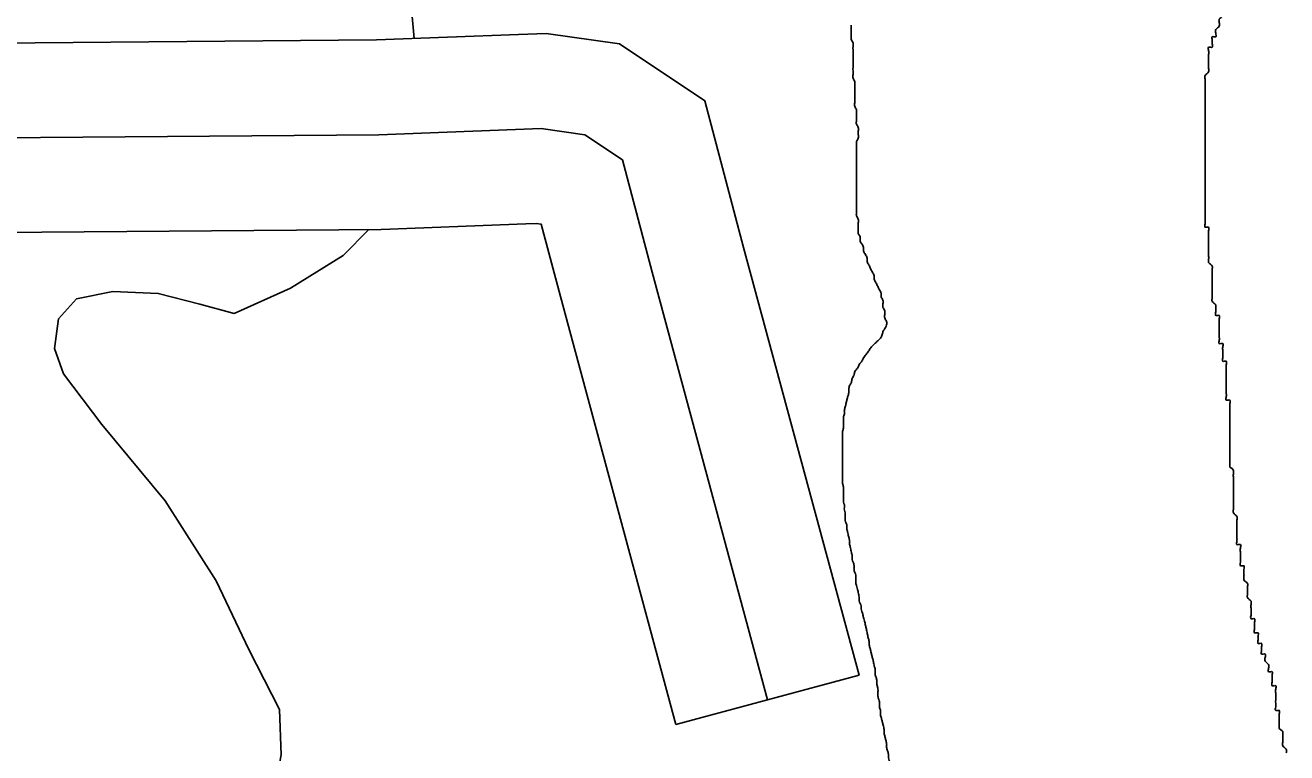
# Model space of a CAD drawing. Extents: x 813775 to 1157140, y 1757555 to 1979907.
# Drawn here: x 1032647 to 1034642, y 1802751 to 1803902 of the extents above; entities that cross this region are included whole.
import ezdxf

# ---------------------------------------------------------------- set-up
doc = ezdxf.new("R2010")
doc.units = 0
for name, color, linetype in [('Level 35', 7, 'Continuous'), ('Level 45', 7, 'Continuous'), ('Level 9', 7, 'Continuous')]:
    doc.layers.add(name, color=color, linetype=linetype)

msp = doc.modelspace()

# ---------------------------------------------------------------- linework, layer by layer
at = {"layer": 'Level 35'}
for points in [[(1033262.4, 1803880.9), (1033256.2, 1803951.3), (1033216.1, 1804074.7), (1033161.6, 1804175.2), (1033064.1, 1804344.6), (1033006.7, 1804453.7)], [(1032693.8, 1803390.5), (1032699.8, 1803437.3), (1032728.5, 1803468.9), (1032785.8, 1803480.4), (1032857.6, 1803477.5), (1032923.5, 1803460.3), (1032978, 1803445.9), (1033066.9, 1803486.1), (1033150.1, 1803537.8), (1033190.8, 1803578.5)], [(1032908.9, 1801778.1), (1032940.4, 1801868.8), (1032972, 1801969.3), (1032974.9, 1802061.2), (1032974.9, 1802196.1), (1032983.5, 1802356.9), (1032992.1, 1802471.7), (1033023.6, 1802589.5), (1033035.1, 1802658.4), (1033052.3, 1802747.4), (1033049.4, 1802819.2), (1033000.7, 1802913.9), (1032949.1, 1803023), (1032868.7, 1803149.3), (1032768.4, 1803269.9), (1032708.1, 1803350.3), (1032693.8, 1803390.5)]]:
    msp.add_lwpolyline(points, dxfattribs=at)
at = {"layer": 'Level 45'}
msp.add_line((1033965.9, 1802873.5), (1033676.2, 1802795.4), dxfattribs=at)
for points in [[(1033427.4, 1803887.2), (1033203, 1803878.6), (1032602.4, 1803873.7), (1032374.8, 1803869.8)], [(1033965.9, 1802873.5), (1033783.3, 1803550), (1033722.1, 1803782.3), (1033587.2, 1803872.3), (1033471, 1803888.9), (1033427.4, 1803887.2)], [(1033591.5, 1803689.1), (1033532.3, 1803728.6), (1033463.2, 1803738.5), (1033206.5, 1803728.6), (1032604.3, 1803723.7), (1031740.5, 1803708.9), (1030575.7, 1803723.7), (1030314, 1803723.7), (1029371.3, 1803743.4), (1028764.2, 1803748.4), (1028186.6, 1803753.3)], [(1033821, 1802834.5), (1033638.4, 1803511.3), (1033591.5, 1803689.1)], [(1033676.2, 1802795.4), (1033493.5, 1803472.7), (1033463.3, 1803587), (1033455.4, 1803588.1), (1033438.9, 1803587.5)], [(1033438.9, 1803587.5), (1033210, 1803578.6), (1032606.2, 1803573.7), (1032379.9, 1803569.8)]]:
    msp.add_lwpolyline(points, dxfattribs=at)
at = {"layer": 'Level 9'}
for points in [[(1034512.9, 1804157.2), (1034518.5, 1804151.6), (1034518.5, 1804146.1), (1034518.5, 1804140.5), (1034524.1, 1804134.9), (1034524.1, 1804129.3), (1034524.1, 1804123.7), (1034529.7, 1804123.7), (1034529.7, 1804118.2), (1034529.7, 1804112.6), (1034535.3, 1804107), (1034535.3, 1804101.4), (1034535.3, 1804095.8), (1034535.3, 1804090.2), (1034540.8, 1804084.7), (1034540.8, 1804079.1), (1034540.8, 1804073.5), (1034540.8, 1804067.9), (1034540.8, 1804062.3), (1034540.8, 1804056.8), (1034540.8, 1804051.2), (1034546.4, 1804045.6), (1034546.4, 1804040), (1034546.4, 1804034.4), (1034546.4, 1804028.8), (1034546.4, 1804023.3), (1034546.4, 1804017.7), (1034546.4, 1804012.1), (1034546.4, 1804006.5), (1034546.4, 1804000.9), (1034546.4, 1803995.4), (1034546.4, 1803989.8), (1034546.4, 1803984.2), (1034546.4, 1803978.6), (1034546.4, 1803973), (1034546.4, 1803967.5), (1034546.4, 1803961.9), (1034546.4, 1803956.3), (1034546.4, 1803950.7), (1034546.4, 1803945.1), (1034546.4, 1803939.5), (1034540.8, 1803939.5), (1034540.8, 1803934), (1034540.8, 1803928.4), (1034540.8, 1803922.8), (1034540.8, 1803917.2), (1034535.3, 1803911.6), (1034535.3, 1803906.1), (1034535.3, 1803900.5), (1034529.7, 1803894.9), (1034529.7, 1803889.3), (1034529.7, 1803883.7), (1034524.1, 1803883.7), (1034524.1, 1803878.1), (1034524.1, 1803872.6), (1034524.1, 1803867), (1034518.5, 1803867), (1034518.5, 1803861.4), (1034518.5, 1803855.8), (1034518.5, 1803850.2), (1034518.5, 1803844.7), (1034518.5, 1803839.1), (1034518.5, 1803833.5), (1034518.5, 1803827.9), (1034512.9, 1803822.3), (1034512.9, 1803816.7), (1034512.9, 1803811.2), (1034512.9, 1803805.6), (1034512.9, 1803800), (1034512.9, 1803794.4), (1034512.9, 1803788.8), (1034512.9, 1803783.3), (1034512.9, 1803777.7), (1034512.9, 1803772.1), (1034512.9, 1803766.5), (1034512.9, 1803760.9), (1034512.9, 1803755.3), (1034512.9, 1803749.8), (1034512.9, 1803744.2), (1034512.9, 1803738.6), (1034512.9, 1803733), (1034512.9, 1803727.4), (1034512.9, 1803721.9), (1034512.9, 1803716.3), (1034512.9, 1803710.7), (1034512.9, 1803705.1), (1034512.9, 1803699.5), (1034512.9, 1803694), (1034512.9, 1803688.4), (1034512.9, 1803682.8), (1034512.9, 1803677.2)], [(1034003.9, 1803418.1), (1034009.2, 1803433.1), (1034006.4, 1803438.7), (1034006.4, 1803444.2), (1034006.4, 1803449.8), (1034003.6, 1803455.4), (1034003.6, 1803461), (1034003.6, 1803466.6), (1034000.8, 1803472.1), (1034000.8, 1803477.7), (1033998, 1803483.3), (1033995.2, 1803488.9), (1033992.4, 1803494.5), (1033989.6, 1803500.1), (1033989.6, 1803505.6), (1033986.8, 1803511.2), (1033984, 1803516.8), (1033981.3, 1803522.4), (1033978.5, 1803528), (1033978.5, 1803533.5), (1033975.7, 1803539.1), (1033972.9, 1803544.7), (1033972.9, 1803550.3), (1033970.1, 1803555.9), (1033967.3, 1803561.5), (1033967.3, 1803567), (1033964.5, 1803572.6), (1033964.5, 1803578.2), (1033964.5, 1803583.8), (1033964.5, 1803589.4), (1033964.5, 1803594.9), (1033961.7, 1803600.5), (1033961.7, 1803606.1), (1033961.7, 1803611.7), (1033961.7, 1803617.3), (1033961.7, 1803622.9), (1033961.7, 1803628.4), (1033961.7, 1803634), (1033961.7, 1803639.6), (1033961.7, 1803645.2), (1033961.7, 1803650.8), (1033961.7, 1803656.3), (1033961.7, 1803661.9), (1033961.7, 1803667.5), (1033961.7, 1803673.1), (1033961.7, 1803678.7), (1033961.7, 1803684.3), (1033961.7, 1803689.8), (1033961.7, 1803695.4), (1033961.7, 1803701), (1033961.7, 1803706.6), (1033961.7, 1803712.2), (1033961.7, 1803717.7), (1033964.5, 1803723.3), (1033964.5, 1803728.9), (1033964.5, 1803734.5), (1033964.5, 1803740.1), (1033961.7, 1803745.6), (1033961.7, 1803751.2), (1033961.7, 1803756.8), (1033961.7, 1803762.4), (1033961.7, 1803768), (1033958.9, 1803773.6), (1033958.9, 1803779.1), (1033958.9, 1803784.7), (1033958.9, 1803790.3), (1033958.9, 1803795.9), (1033958.9, 1803801.5), (1033958.9, 1803807), (1033958.9, 1803812.6), (1033956.2, 1803818.2), (1033956.2, 1803823.8), (1033956.2, 1803829.4), (1033956.2, 1803835), (1033956.2, 1803840.5), (1033956.2, 1803846.1), (1033956.2, 1803851.7), (1033956.2, 1803857.3), (1033956.2, 1803862.9), (1033956.2, 1803868.4), (1033956.2, 1803874), (1033953.4, 1803879.6), (1033953.4, 1803885.2), (1033953.4, 1803890.8), (1033953.4, 1803896.4), (1033953.4, 1803901.9)], [(1034512.9, 1803677.2), (1034512.9, 1803671.6), (1034512.9, 1803666), (1034512.9, 1803660.5), (1034512.9, 1803654.9), (1034512.9, 1803649.3), (1034512.9, 1803643.7), (1034512.9, 1803638.1), (1034512.9, 1803632.6), (1034512.9, 1803627), (1034512.9, 1803621.4), (1034512.9, 1803615.8), (1034512.9, 1803610.2), (1034512.9, 1803604.6), (1034512.9, 1803599.1), (1034512.9, 1803593.5), (1034512.9, 1803587.9), (1034512.9, 1803582.3), (1034518.5, 1803582.3), (1034518.5, 1803576.7), (1034518.5, 1803571.2), (1034518.5, 1803565.6), (1034518.5, 1803560), (1034518.5, 1803554.4), (1034518.5, 1803548.8), (1034518.5, 1803543.2), (1034518.5, 1803537.7), (1034518.5, 1803532.1), (1034518.5, 1803526.5), (1034524.1, 1803520.9), (1034524.1, 1803515.3), (1034524.1, 1803509.8), (1034524.1, 1803504.2), (1034524.1, 1803498.6), (1034524.1, 1803493), (1034524.1, 1803487.4), (1034524.1, 1803481.8), (1034524.1, 1803476.3), (1034524.1, 1803470.7), (1034524.1, 1803465.1), (1034529.7, 1803459.5), (1034529.7, 1803453.9), (1034529.7, 1803448.4), (1034529.7, 1803442.8), (1034535.3, 1803442.8), (1034535.3, 1803437.2), (1034535.3, 1803431.6), (1034535.3, 1803426), (1034535.3, 1803420.4), (1034535.3, 1803414.9), (1034535.3, 1803409.3), (1034535.3, 1803403.7), (1034535.3, 1803398.1), (1034540.8, 1803398.1), (1034540.8, 1803392.5), (1034540.8, 1803387), (1034540.8, 1803381.4), (1034540.8, 1803375.8), (1034540.8, 1803370.2), (1034546.4, 1803370.2), (1034546.4, 1803364.6), (1034546.4, 1803359.1), (1034546.4, 1803353.5), (1034546.4, 1803347.9), (1034546.4, 1803342.3), (1034546.4, 1803336.7), (1034546.4, 1803331.1), (1034546.4, 1803325.6), (1034546.4, 1803320), (1034546.4, 1803314.4), (1034546.4, 1803308.8), (1034552, 1803308.8), (1034552, 1803303.2), (1034552, 1803297.7), (1034552, 1803292.1), (1034552, 1803286.5), (1034552, 1803280.9), (1034552, 1803275.3), (1034552, 1803269.7), (1034552, 1803264.2), (1034552, 1803258.6), (1034552, 1803253), (1034552, 1803247.4), (1034552, 1803241.8), (1034552, 1803236.3), (1034552, 1803230.7), (1034552, 1803225.1), (1034552, 1803219.5), (1034552, 1803213.9), (1034552, 1803208.3), (1034552, 1803202.8)], [(1034003.9, 1803418.1), (1034002.5, 1803412.5), (1033999.7, 1803406.9), (1033995.5, 1803402.7), (1033989.9, 1803397.2), (1033985.7, 1803393), (1033981.5, 1803387.4), (1033977.4, 1803381.8), (1033973.2, 1803376.2), (1033970.4, 1803370.6), (1033966.2, 1803365.1), (1033963.4, 1803359.5), (1033959.2, 1803353.9), (1033957.8, 1803348.3), (1033955, 1803342.7), (1033953.7, 1803337.2), (1033950.9, 1803331.6), (1033949.5, 1803326), (1033949.5, 1803320.4), (1033948.1, 1803314.8), (1033946.7, 1803309.3), (1033945.3, 1803303.7), (1033943.9, 1803298.1), (1033942.5, 1803292.5), (1033942.5, 1803286.9), (1033941.1, 1803281.3), (1033941.1, 1803275.8), (1033941.1, 1803270.2), (1033941.1, 1803264.6), (1033939.7, 1803259), (1033939.7, 1803254.8), (1033939.7, 1803249.2), (1033939.7, 1803243.7), (1033939.7, 1803236.7), (1033939.7, 1803232.5), (1033939.7, 1803226.9), (1033939.7, 1803221.3), (1033939.7, 1803214.4), (1033939.7, 1803208.8), (1033939.7, 1803204.6), (1033939.7, 1803199), (1033939.7, 1803193.4), (1033939.7, 1803187.8), (1033939.7, 1803182.3), (1033939.7, 1803176.7), (1033941.1, 1803171.1), (1033941.1, 1803166.9), (1033941.1, 1803161.3), (1033941.1, 1803157.2), (1033941.1, 1803151.6), (1033941.1, 1803147.4), (1033942.5, 1803143.2), (1033942.5, 1803139), (1033942.5, 1803134.8), (1033943.9, 1803130.6), (1033943.9, 1803126.5), (1033943.9, 1803122.3), (1033943.9, 1803118.1), (1033945.3, 1803113.9), (1033946.7, 1803108.3), (1033946.7, 1803104.1), (1033948.1, 1803098.5), (1033949.5, 1803091.6), (1033950.9, 1803086), (1033950.9, 1803080.4), (1033952.3, 1803074.8), (1033953.7, 1803067.8), (1033955, 1803062.3), (1033955, 1803056.7), (1033956.4, 1803052.5), (1033957.8, 1803046.9), (1033957.8, 1803041.3), (1033959.2, 1803035.7), (1033960.6, 1803031.6), (1033960.6, 1803027.4), (1033960.6, 1803020.4), (1033962, 1803013.4), (1033963.4, 1803009.2), (1033964.8, 1803002.3), (1033966.2, 1802995.3), (1033966.2, 1802991.1), (1033967.6, 1802986.9), (1033969, 1802982.7), (1033969, 1802978.5), (1033970.4, 1802974.4), (1033971.8, 1802968.8), (1033973.2, 1802963.2), (1033974.6, 1802959), (1033976, 1802952), (1033977.4, 1802946.4), (1033978.8, 1802939.5)], [(1034552, 1803202.8), (1034557.6, 1803197.2), (1034557.6, 1803191.6), (1034557.6, 1803186), (1034557.6, 1803180.4), (1034557.6, 1803174.9), (1034557.6, 1803169.3), (1034557.6, 1803163.7), (1034557.6, 1803158.1), (1034557.6, 1803152.5), (1034557.6, 1803146.9), (1034557.6, 1803141.4), (1034557.6, 1803135.8), (1034557.6, 1803130.2), (1034563.2, 1803124.6), (1034563.2, 1803119), (1034563.2, 1803113.5), (1034563.2, 1803107.9), (1034563.2, 1803102.3), (1034563.2, 1803096.7), (1034563.2, 1803091.1), (1034563.2, 1803085.6), (1034563.2, 1803080), (1034568.7, 1803080), (1034568.7, 1803074.4), (1034568.7, 1803068.8), (1034568.7, 1803063.2), (1034568.7, 1803057.6), (1034568.7, 1803052.1), (1034568.7, 1803046.5), (1034574.3, 1803046.5), (1034574.3, 1803040.9), (1034574.3, 1803035.3), (1034574.3, 1803029.7), (1034574.3, 1803024.2), (1034579.9, 1803018.6), (1034579.9, 1803013), (1034579.9, 1803007.4), (1034579.9, 1803001.8), (1034579.9, 1802996.2), (1034585.5, 1802990.7), (1034585.5, 1802985.1), (1034585.5, 1802979.5), (1034585.5, 1802973.9), (1034585.5, 1802968.3), (1034585.5, 1802962.8), (1034591, 1802962.8), (1034591, 1802957.2), (1034591, 1802951.6), (1034591, 1802946), (1034591, 1802940.4), (1034596.6, 1802940.4), (1034596.6, 1802934.8), (1034596.6, 1802929.3), (1034596.6, 1802923.7), (1034602.2, 1802923.7), (1034602.2, 1802918.1), (1034602.2, 1802912.5), (1034602.2, 1802906.9), (1034607.8, 1802906.9), (1034607.8, 1802901.4), (1034607.8, 1802895.8), (1034613.4, 1802890.2), (1034613.4, 1802884.6), (1034613.4, 1802879), (1034618.9, 1802879), (1034618.9, 1802873.4), (1034618.9, 1802867.9), (1034618.9, 1802862.3), (1034618.9, 1802856.7), (1034624.5, 1802856.7), (1034624.5, 1802851.1), (1034624.5, 1802845.5), (1034624.5, 1802840), (1034624.5, 1802834.4), (1034624.5, 1802828.8), (1034624.5, 1802823.2), (1034624.5, 1802817.6), (1034630.1, 1802817.6), (1034630.1, 1802812.1), (1034630.1, 1802806.5), (1034630.1, 1802800.9), (1034630.1, 1802795.3), (1034630.1, 1802789.7), (1034635.7, 1802784.1), (1034635.7, 1802778.6), (1034635.7, 1802773), (1034635.7, 1802767.4), (1034635.7, 1802761.8), (1034641.3, 1802756.2), (1034641.3, 1802750.7)], [(1033978.8, 1802939.5), (1033980.2, 1802932.5), (1033981.5, 1802926.9), (1033981.5, 1802922.7), (1033982.9, 1802917.1), (1033984.3, 1802911.6), (1033985.7, 1802906), (1033987.1, 1802900.4), (1033988.5, 1802894.8), (1033989.9, 1802887.8), (1033991.3, 1802882.3), (1033991.3, 1802875.3), (1033992.7, 1802869.7), (1033994.1, 1802864.1), (1033994.1, 1802858.5), (1033995.5, 1802852.9), (1033995.5, 1802846), (1033995.5, 1802840.4), (1033996.9, 1802834.8), (1033998.3, 1802827.8), (1033998.3, 1802822.2), (1033999.7, 1802816.7), (1033999.7, 1802811.1), (1034001.1, 1802805.5), (1034002.5, 1802799.9), (1034003.9, 1802794.3), (1034005.3, 1802787.4), (1034005.3, 1802781.8), (1034006.7, 1802776.2), (1034008, 1802770.6), (1034009.4, 1802765), (1034009.4, 1802759.5), (1034010.8, 1802753.9), (1034012.2, 1802748.3), (1034012.2, 1802742.7), (1034013.6, 1802738.5), (1034015, 1802732.9), (1034015, 1802727.4), (1034016.4, 1802720.4), (1034017.8, 1802714.8), (1034017.8, 1802709.2), (1034019.2, 1802703.6), (1034019.2, 1802698.1), (1034019.2, 1802692.5), (1034020.6, 1802686.9), (1034022, 1802679.9), (1034023.4, 1802674.3), (1034026.2, 1802667.4), (1034027.6, 1802661.8), (1034029, 1802656.2), (1034029, 1802650.6), (1034030.4, 1802645), (1034030.4, 1802639.5), (1034031.8, 1802633.9), (1034033.2, 1802628.3), (1034034.5, 1802622.7), (1034035.9, 1802617.1), (1034037.3, 1802611.5), (1034038.7, 1802606), (1034038.7, 1802600.4), (1034040.1, 1802594.8), (1034041.5, 1802589.2), (1034041.5, 1802583.6), (1034044.3, 1802578.1), (1034044.3, 1802572.5), (1034047.1, 1802565.5), (1034048.5, 1802559.9), (1034049.9, 1802554.3), (1034051.3, 1802548.7), (1034052.7, 1802543.2), (1034054.1, 1802537.6), (1034054.1, 1802532), (1034055.5, 1802526.4), (1034056.9, 1802519.4), (1034056.9, 1802512.5), (1034056.9, 1802506.9), (1034056.9, 1802501.3), (1034056.9, 1802495.7), (1034056.9, 1802490.1), (1034056.9, 1802484.6), (1034056.9, 1802479), (1034058.3, 1802473.4), (1034059.7, 1802467.8), (1034061, 1802462.2), (1034061, 1802456.7), (1034062.4, 1802451.1), (1034062.4, 1802445.5), (1034063.4, 1802442.2)]]:
    msp.add_spline(points, degree=3, dxfattribs=at)

doc.saveas('drawing.dxf')
